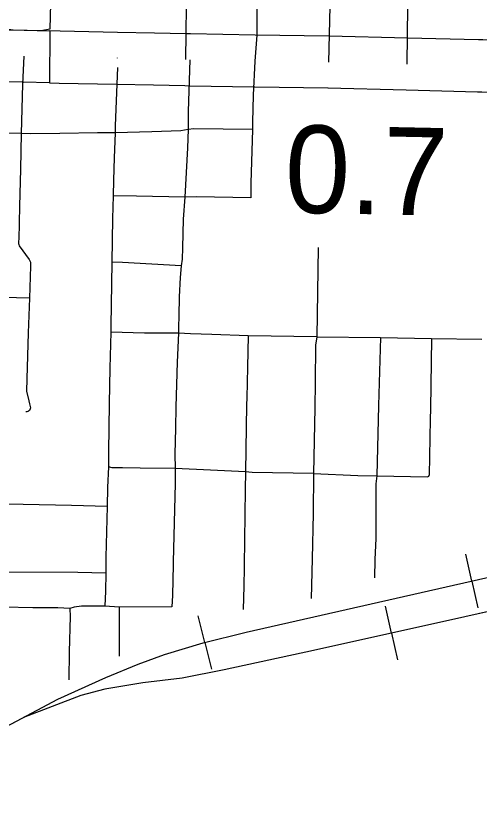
# Model space of a CAD drawing. Extents: x -19 to 366, y -4 to 359.
# Drawn here: x 154.856 to 155.279, y 189.143 to 189.879 of the extents above; entities that cross this region are included whole.
import ezdxf

# ---------------------------------------------------------------- set-up
doc = ezdxf.new("R2010")
doc.units = 0
for name, color, linetype in [('R_Contour Annot', 7, 'Continuous'), ('R_Draft', 7, 'Continuous'), ('R_Striping', 7, 'Continuous'), ('R_Water Annot', 7, 'Continuous'), ('Sheet Fence', 7, 'Continuous'), ('T_Vehicle Path Lt Minor', 7, 'Continuous')]:
    doc.layers.add(name, color=color, linetype=linetype)

msp = doc.modelspace()

# ---------------------------------------------------------------- linework, layer by layer
at = {"layer": 'R_Contour Annot'}
for p, q in [((154.89618, 189.86521), (154.88671, 189.86543)), ((154.9484, 189.86414), (154.89612, 189.86522)), ((154.98225, 189.86346), (154.94839, 189.86414)), ((154.98226, 189.86346), (154.98225, 189.86346)), ((155.0108, 189.86287), (154.98226, 189.86346)), ((155.01503, 189.86277), (155.01084, 189.86287)), ((155.07411, 189.86162), (155.01496, 189.86278)), ((155.14109, 189.86074), (155.07396, 189.86163)), ((155.21312, 189.8589), (155.14138, 189.86073)), ((155.21312, 189.8589), (155.2131, 189.8589)), ((154.89515, 189.81788), (154.89509, 189.81788)), ((154.89515, 189.81788), (154.94742, 189.8168)), ((154.94744, 189.8168), (154.94742, 189.8168)), ((154.94744, 189.8168), (154.9813, 189.81612)), ((154.98129, 189.81612), (154.9813, 189.81612)), ((154.98129, 189.81612), (155.00982, 189.81553)), ((155.00977, 189.81553), (155.00982, 189.81553)), ((155.00977, 189.81553), (155.01397, 189.81544)), ((155.01404, 189.81544), (155.01397, 189.81544)), ((155.01404, 189.81544), (155.07319, 189.81428)), ((155.07334, 189.81428), (155.07319, 189.81428)), ((155.07334, 189.81428), (155.14046, 189.81339)), ((155.14017, 189.8134), (155.14046, 189.81339)), ((155.14017, 189.8134), (155.21191, 189.81156)), ((155.21194, 189.81156), (155.21191, 189.81156))]:
    msp.add_line(p, q, dxfattribs=at)
for points in [[(154.88671, 189.86543), (154.88635, 189.81808), (154.89509, 189.81788)], [(155.35323, 189.85591), (155.28171, 189.85724), (155.27792, 189.85731), (155.2131, 189.8589)], [(155.21194, 189.81156), (155.2769, 189.80997), (155.28083, 189.8099), (155.35235, 189.80857)]]:
    msp.add_lwpolyline(points, dxfattribs=at)
at = {"layer": 'R_Draft'}
for p, q in [((154.82812, 189.86643), (154.86317, 189.86597)), ((154.8634, 189.86597), (154.88668, 189.86543)), ((154.86255, 189.81863), (154.82751, 189.81909)), ((154.86231, 189.81863), (154.86255, 189.81863))]:
    msp.add_line(p, q, dxfattribs=at)
for points in [[(154.87863, 189.86562), (154.85315, 189.8661), (154.83938, 189.86796), (154.8409, 189.92742)], [(154.88824, 189.9262), (154.88672, 189.86717), (154.87863, 189.86562)], [(154.88668, 189.86543), (154.88635, 189.81808), (154.86231, 189.81863)]]:
    msp.add_lwpolyline(points, dxfattribs=at)
at = {"layer": 'R_Striping'}
for points in [[(155.00378, 189.99409), (155.00374, 189.97741), (155.00395, 189.97416), (155.00438, 189.97093), (155.00504, 189.96774), (155.00587, 189.96459), (155.0096, 189.9533), (155.01042, 189.9495), (155.01108, 189.94567), (155.01153, 189.94181), (155.01178, 189.93793), (155.01185, 189.93405), (155.01182, 189.93261), (155.01125, 189.91221), (155.01031, 189.8392)], [(155.07209, 189.94869), (155.0718, 189.92692), (155.07266, 189.91864), (155.07385, 189.9104), (155.0744, 189.90544), (155.07473, 189.89859), (155.07538, 189.89176), (155.07543, 189.86155), (155.07365, 189.83795)], [(155.14209, 189.88769), (155.14077, 189.83706)], [(155.21303, 189.88769), (155.21252, 189.83523)], [(154.86286, 189.8423), (154.86177, 189.81696), (154.86053, 189.77183)], [(154.9479, 189.841), (154.94791, 189.84047)], [(155.0145, 189.83911), (155.01286, 189.79181), (155.01273, 189.77555)], [(155.07365, 189.83795), (155.07229, 189.80673), (155.0715, 189.78221), (155.07145, 189.77538)], [(154.94828, 189.83216), (154.94637, 189.77881), (154.94637, 189.77248)], [(155.01273, 189.77555), (155.0063, 189.77427), (154.97959, 189.77345)], [(155.01273, 189.77555), (155.01221, 189.7588), (155.00989, 189.71377)], [(155.07145, 189.77538), (155.01797, 189.77619), (155.01273, 189.77555)], [(155.07145, 189.77538), (155.07002, 189.72634), (155.06994, 189.71311)], [(154.86053, 189.77183), (154.79171, 189.77258)], [(154.86053, 189.77183), (154.85988, 189.73914), (154.85901, 189.70549), (154.85824, 189.67503), (154.85794, 189.67388), (154.85786, 189.67271), (154.85794, 189.67152), (154.85821, 189.67037), (154.8587, 189.66928), (154.86783, 189.65684), (154.86841, 189.65568), (154.86883, 189.65445), (154.86905, 189.65316), (154.86909, 189.65186), (154.86892, 189.65057), (154.86796, 189.62154)], [(154.89561, 189.77165), (154.86923, 189.77163), (154.86053, 189.77183)], [(154.94637, 189.77248), (154.93021, 189.77246), (154.89561, 189.77165)], [(154.94637, 189.77248), (154.9453, 189.74962), (154.94456, 189.72919), (154.94451, 189.71486)], [(154.97959, 189.77345), (154.94637, 189.77248)], [(154.94451, 189.71486), (154.94373, 189.69422), (154.94306, 189.65423)], [(155.00989, 189.71377), (154.96578, 189.7147), (154.94451, 189.71486)], [(155.00989, 189.71377), (155.00828, 189.69373), (155.00774, 189.66753), (155.00727, 189.65709), (155.00639, 189.65101)], [(155.06994, 189.71311), (155.02045, 189.71384), (155.00989, 189.71377)], [(155.13162, 189.66782), (155.13022, 189.58631)], [(154.94306, 189.65423), (154.94291, 189.63453), (154.94223, 189.59621), (154.94229, 189.59043)], [(155.00639, 189.65101), (154.9528, 189.6539), (154.94306, 189.65423)], [(155.00639, 189.65101), (155.00554, 189.64038), (155.00472, 189.6227), (155.00434, 189.60529), (155.00392, 189.59492), (155.00389, 189.5894)], [(154.86796, 189.62154), (154.82042, 189.62263), (154.80135, 189.62285), (154.78832, 189.62279)], [(154.86796, 189.62154), (154.8669, 189.58981), (154.86574, 189.54773), (154.86543, 189.53658)], [(154.94229, 189.59043), (154.94142, 189.55748), (154.94082, 189.52534), (154.94001, 189.48108), (154.94011, 189.46744)], [(154.97296, 189.58965), (154.94229, 189.59043)], [(155.00389, 189.5894), (154.97296, 189.58965)], [(155.00389, 189.5894), (155.00279, 189.5631), (155.00169, 189.52222), (155.00118, 189.50284), (155.00079, 189.4792), (155.00109, 189.46603)], [(155.03446, 189.58826), (155.01493, 189.58878), (155.00389, 189.5894)], [(155.06767, 189.58724), (155.03446, 189.58826)], [(155.06767, 189.58724), (155.06708, 189.55838), (155.06631, 189.53042), (155.06619, 189.52409), (155.06509, 189.4628)], [(155.13022, 189.58631), (155.06767, 189.58724)], [(155.13022, 189.58631), (155.1291, 189.57845), (155.12877, 189.5444), (155.12835, 189.52126), (155.12725, 189.46137)], [(155.13022, 189.58631), (155.18822, 189.58566)], [(155.18822, 189.58566), (155.18659, 189.52351), (155.18491, 189.45918)], [(155.18822, 189.58566), (155.23494, 189.58479)], [(155.23494, 189.58479), (155.23389, 189.52036), (155.23374, 189.51088), (155.2329, 189.45983)], [(155.23494, 189.58479), (155.28086, 189.58407)], [(154.86543, 189.53658), (154.86736, 189.52764), (154.86793, 189.5251), (154.86846, 189.52393), (154.86879, 189.52267), (154.86885, 189.52137), (154.86873, 189.52049), (154.8684, 189.51965), (154.8679, 189.51891), (154.86723, 189.51831), (154.86647, 189.51787), (154.8656, 189.51763), (154.8647, 189.51759)], [(154.94011, 189.46744), (154.93935, 189.44858), (154.93892, 189.4314)], [(154.96904, 189.46643), (154.95297, 189.4667), (154.94348, 189.46659), (154.94011, 189.46744)], [(155.00109, 189.46603), (154.96904, 189.46643)], [(155.00109, 189.46603), (155.00093, 189.45243), (154.99914, 189.3807), (154.99907, 189.37832), (154.99852, 189.34993), (154.99809, 189.33967)], [(155.03321, 189.46439), (155.00109, 189.46603)], [(155.06509, 189.4628), (155.03321, 189.46439)], [(155.06509, 189.4628), (155.06472, 189.44667), (155.06387, 189.37737), (155.06385, 189.37568), (155.06352, 189.35842), (155.06311, 189.3372)], [(155.12725, 189.46137), (155.07133, 189.46246), (155.06509, 189.4628)], [(155.12725, 189.46137), (155.12706, 189.42496), (155.12598, 189.38342), (155.12502, 189.34723)], [(155.12725, 189.46137), (155.16783, 189.45961), (155.18491, 189.45918)], [(155.18491, 189.45918), (155.18423, 189.45184), (155.18418, 189.40198), (155.18317, 189.38293), (155.18279, 189.3663)], [(155.18491, 189.45918), (155.23128, 189.45852), (155.23234, 189.45887), (155.2329, 189.45983)], [(154.90635, 189.4322), (154.86239, 189.43319), (154.81517, 189.43393)], [(154.93892, 189.4314), (154.90635, 189.4322)], [(154.93892, 189.4314), (154.93783, 189.38519), (154.93766, 189.37056)], [(154.93766, 189.37056), (154.91223, 189.37096), (154.81396, 189.37133)], [(154.93766, 189.37056), (154.93729, 189.35409), (154.93679, 189.34024)], [(154.90499, 189.33827), (154.89389, 189.33872), (154.87115, 189.33881), (154.8445, 189.33932)], [(154.90499, 189.33827), (154.90506, 189.33102), (154.90417, 189.2985), (154.90386, 189.27313)], [(154.93679, 189.34024), (154.91549, 189.34024), (154.90866, 189.33926), (154.90499, 189.33827)], [(154.94974, 189.33936), (154.93679, 189.34024)], [(154.99809, 189.33967), (154.94974, 189.33936)], [(154.94974, 189.33936), (154.94994, 189.29458)]]:
    msp.add_lwpolyline(points, dxfattribs=at)
at = {"layer": 'R_Water Annot'}
for p, q in [((155.27179, 189.36328), (155.26626, 189.38766)), ((155.27179, 189.36328), (155.27732, 189.3389)), ((155.19838, 189.31579), (155.19296, 189.34019)), ((155.02818, 189.30717), (155.02211, 189.33142)), ((155.19838, 189.31579), (155.20381, 189.29138)), ((155.02818, 189.30717), (155.03424, 189.28291))]:
    msp.add_line(p, q, dxfattribs=at)
for points in [[(154.76668, 189.18787), (154.89392, 189.25531), (154.93773, 189.27527), (154.96723, 189.28735), (154.99138, 189.29607), (155.02649, 189.30674), (155.06582, 189.31658), (155.29389, 189.36829), (155.52197, 189.41972), (155.69415, 189.45935), (155.8902, 189.50488), (156.01407, 189.53326), (156.04609, 189.54141), (156.08177, 189.5535), (156.10845, 189.56418), (156.12895, 189.57176), (156.15423, 189.57879), (156.17024, 189.58244), (156.18906, 189.58497), (156.20648, 189.58582), (156.30226, 189.58582)], [(155.67699, 189.4554), (155.61257, 189.43156), (155.56073, 189.40855), (155.50588, 189.3873), (155.4581, 189.37373), (155.26524, 189.33065), (155.12722, 189.29996), (155.04583, 189.28226), (155.0075, 189.27459), (154.97152, 189.27046), (154.93672, 189.26456), (154.9149, 189.25866), (154.86261, 189.23872)], [(154.80384, 189.20757), (154.89392, 189.25531), (154.93773, 189.27527), (154.96723, 189.28735), (154.99138, 189.29607), (155.02649, 189.30674), (155.06582, 189.31658), (155.29389, 189.36829), (155.3768, 189.38699)], [(155.37616, 189.35543), (155.26524, 189.33065), (155.12722, 189.29996), (155.04583, 189.28226), (155.0075, 189.27459), (154.97152, 189.27046), (154.93672, 189.26456), (154.9149, 189.25866), (154.86261, 189.23872)]]:
    msp.add_lwpolyline(points, dxfattribs=at)
at = {"layer": 'Sheet Fence'}
for points in [[(156.50946, 189.3937), (156.44759, 191.65634), (156.2114, 200.27623), (155.97446, 208.89626), (155.73678, 217.51643), (155.49836, 226.13674), (155.2592, 234.75719), (155.01929, 243.37778), (154.77865, 251.9985), (154.53727, 260.61937), (154.29515, 269.24038), (154.0523, 277.86152), (153.80871, 286.48281), (153.56438, 295.10424), (153.31933, 303.72581), (153.07354, 312.34752), (152.82702, 320.96938), (152.57978, 329.59137), (152.3318, 338.21351), (152.0831, 346.83579)], [(0, 189.51617), (7.11214, 189.52059), (14.22427, 189.53386), (21.33637, 189.55597), (28.44845, 189.58693), (35.56048, 189.62672), (42.67245, 189.67537), (49.78436, 189.73285), (56.89619, 189.79918), (64.00793, 189.87436), (71.11958, 189.95838), (78.23111, 190.05124), (85.34253, 190.15294), (92.45381, 190.26349), (99.56495, 190.38288), (106.67593, 190.51112), (113.78675, 190.6482), (120.89739, 190.79412), (128.00785, 190.94888), (135.11811, 191.11248), (142.22816, 191.28493), (149.33799, 191.46621), (156.44759, 191.65634), (163.55694, 191.85531), (170.66605, 192.06312), (177.77489, 192.27977), (184.88345, 192.50526), (191.99173, 192.73959), (199.09971, 192.98276), (206.20739, 193.23477), (213.31474, 193.49561), (220.42177, 193.7653), (227.52845, 194.04382), (234.63479, 194.33118), (241.74076, 194.62738), (248.84635, 194.93241), (255.95157, 195.24628), (263.05638, 195.56898), (270.16079, 195.90052), (277.26478, 196.24089), (284.36834, 196.5901), (291.47147, 196.94814), (298.57414, 197.31501), (305.67635, 197.69072), (312.77809, 198.07525), (319.87934, 198.46862), (326.9801, 198.87082), (334.08035, 199.28185), (341.18009, 199.7017)], [(0, 180.89994), (7.12284, 180.90436), (14.24566, 180.9176), (21.36847, 180.93968), (28.49124, 180.97058), (35.61397, 181.01031), (42.73664, 181.05888), (49.85925, 181.11627), (56.98178, 181.18249), (64.10422, 181.25754), (71.22656, 181.34142), (78.3488, 181.43413), (85.47091, 181.53567), (92.5929, 181.64603), (99.71474, 181.76523), (106.83643, 181.89325), (113.95795, 182.0301), (121.0793, 182.17578), (128.20046, 182.33029), (135.32143, 182.49362), (142.44218, 182.66579), (149.56272, 182.84677), (156.68303, 183.03659), (163.8031, 183.23523), (170.92291, 183.4427), (178.04247, 183.65899), (185.16175, 183.88411), (192.28074, 184.11805), (199.39944, 184.36082), (206.51784, 184.61242), (213.63591, 184.87283), (220.75366, 185.14207), (227.87107, 185.42014), (234.98813, 185.70702), (242.10483, 186.00273), (249.22115, 186.30726), (256.33709, 186.62061), (263.45264, 186.94279), (270.56779, 187.27378), (277.68251, 187.61359), (284.79682, 187.96222), (291.91068, 188.31967), (299.02409, 188.68594), (306.13705, 189.06103), (313.24954, 189.44494), (320.36154, 189.83766), (327.47305, 190.23919), (334.58406, 190.64954), (341.69455, 191.06871)]]:
    msp.add_spline(points, degree=3, dxfattribs=at)

# ---------------------------------------------------------------- texts
at = {"layer": 'T_Vehicle Path Lt Minor'}
msp.add_text('0.7', height=0.08, rotation=358.80505, dxfattribs=at).set_placement((155.10041, 189.69974))

doc.saveas('drawing.dxf')
